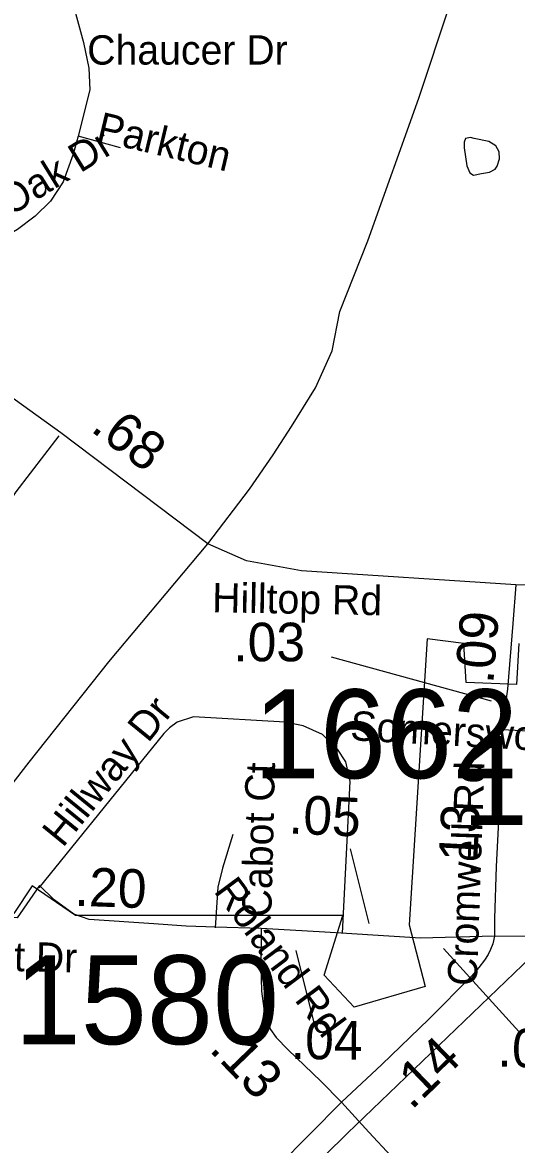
# Model space of a CAD drawing. Extents: x 1662474 to 1856135, y 779280 to 917889.
# Drawn here: x 1738675 to 1740276, y 830402 to 834037 of the extents above; entities that cross this region are included whole.
import ezdxf

# ---------------------------------------------------------------- set-up
doc = ezdxf.new("R2010")
doc.units = 0
for name, color, linetype in [('Cogo Default Point CELL', 7, 'Continuous'), ('Exist Boundary Political City Limit New', 7, 'Continuous'), ('Exist Hydrographic Pond Under 1500 Sq Ft', 7, 'Continuous'), ('Exist Railroad Mainline', 7, 'Continuous'), ('Exist Road Non-System Type 51', 7, 'Continuous'), ('Exist Road Non-System Type 51 Label', 7, 'Continuous'), ('Exist Road Secondary Mileage Tenths English Label', 7, 'Continuous'), ('Exist Road Secondary Type 51 Attributed', 7, 'Continuous'), ('Exist Road Secondary Type 51 Label', 7, 'Continuous'), ('Exist Utilities Electrical Transmission Line', 7, 'Continuous'), ('Map Preparation Boundary City Limit Buffer Line', 7, 'Continuous'), ('Prop DGN Element Guardrail', 7, 'Continuous')]:
    doc.layers.add(name, color=color, linetype=linetype)

msp = doc.modelspace()

# ---------------------------------------------------------------- linework, layer by layer
at = {"layer": 'Exist Boundary Political City Limit New'}
msp.add_lwpolyline([(1740283, 832024.8), (1740275.5, 831891.4), (1740112.8, 831898.8), (1740105.4, 832024.8), (1739987, 832039.6), (1739927.8, 831113.5), (1739979.6, 830913.4), (1739750.2, 830846.8), (1739653.1, 830949.9), (1739713.2, 831143.1), (1738847.5, 831143.1), (1738706.9, 831239.4), (1738647.8, 831150.5)], dxfattribs=at)
at = {"layer": 'Exist Hydrographic Pond Under 1500 Sq Ft'}
msp.add_lwpolyline([(1740186.2, 833650.8), (1740139.1, 833661), (1740126.4, 833663.5), (1740111.2, 833661), (1740106.1, 833648.3), (1740106.1, 833630.5), (1740115, 833572), (1740125.1, 833549.1), (1740136.6, 833541.5), (1740162, 833547.8), (1740188.7, 833551.7), (1740206.5, 833561.8), (1740212.9, 833570.7), (1740220.5, 833594.9), (1740219.3, 833617.8), (1740209.1, 833636.8), (1740186.2, 833650.8)], dxfattribs=at)
at = {"layer": 'Exist Railroad Mainline'}
msp.add_lwpolyline([(1737451.4, 830093), (1737727, 830433.5), (1737840.2, 830570), (1738058, 830851.8), (1738293.1, 831131.7), (1738462.4, 831340.9), (1738578.2, 831487.8), (1738696.6, 831639.9), (1738955, 831965.5), (1739276.1, 832347.6), (1739411.4, 832524.7), (1739487.8, 832635.4), (1739547.4, 832727.9), (1739624.3, 832853.2), (1739678.3, 832972.4), (1739703.8, 833099.8), (1739794.3, 833329.1), (1739959.6, 833791.3), (1740059, 834090.5), (1740154, 834367.5), (1740269.8, 834706.5), (1740387.7, 835051.2)], dxfattribs=at)
at = {"layer": 'Exist Road Non-System Type 51'}
msp.add_line((1738993.4, 833630.9), (1738855.6, 833668.4), dxfattribs=at)
for points in [[(1738831.2, 834127.1), (1738873.2, 833971.5), (1738890.9, 833888.9), (1738893.4, 833818.8), (1738855.6, 833668.4)], [(1738855.6, 833668.4), (1738839.6, 833610.4), (1738807.1, 833520.4), (1738766.4, 833457.9), (1738716.2, 833409), (1738659.6, 833366), (1738567.8, 833312.7), (1738467.8, 833269.9), (1738398.6, 833249.4), (1738332.6, 833238.9), (1738252.8, 833231.9), (1738179.9, 833237.4), (1737849.9, 833280.7)], [(1738793.4, 832698), (1738654.1, 832515.6), (1738581.1, 832407.2), (1738527.1, 832345.2), (1738494.8, 832311.2), (1738458, 832286.8), (1738415, 832266.8), (1738355.4, 832245.2), (1738186.4, 832216.9), (1737628.1, 832141.1)], [(1739712.4, 831086.2), (1739737.5, 831577.6), (1739723.4, 831640.9), (1739696.1, 831682.5), (1739647.8, 831730.4), (1739584.8, 831757.6), (1739526.5, 831770.2), (1739229.1, 831787), (1739176.6, 831769.9), (1739151.4, 831751.9), (1739133.1, 831733.5), (1738728.1, 831233.5)], [(1739357.2, 831406.2), (1739323.4, 831296.5), (1739307.9, 831235.9), (1739300, 831104.1)]]:
    msp.add_lwpolyline(points, dxfattribs=at)
at = {"layer": 'Exist Road Secondary Mileage Tenths English Label'}
msp.add_line((1740195.3, 831837.4), (1739677, 831981), dxfattribs=at)
for points in [[(1739737.3, 831359.6), (1739797.8, 831117.6)], [(1739619.9, 830796.3), (1739561.6, 831029.8)], [(1740284, 830768), (1740039.6, 831036.2)]]:
    msp.add_lwpolyline(points, dxfattribs=at)
at = {"layer": 'Exist Road Secondary Type 51 Attributed'}
for points in [[(1740273.3, 832215.3), (1739579.3, 832259.7), (1739400.7, 832292.6), (1739276.1, 832347.6), (1738799.2, 832707.3), (1738598.1, 832852.3), (1738472.4, 832945.6), (1738434.4, 832963.8), (1738394.6, 832985.4), (1738344.5, 833005.2), (1738300.1, 833018.6), (1737550.3, 833114.1), (1737094, 833168.8), (1736907.4, 833217)], [(1740273.3, 832215.3), (1740264.5, 832089.4), (1740247.1, 831876.7), (1740228.3, 831745.6)], [(1741031.1, 832178.4), (1740964.8, 832197.5), (1740882.5, 832205.1), (1740741.9, 832207.9), (1740609.8, 832211.7), (1740412.8, 832212.2), (1740273.3, 832215.3)], [(1740228.3, 831745.6), (1740222.3, 831534), (1740210.2, 831302.1), (1740204.8, 831134.1), (1740204.6, 831076.6)], [(1741015.4, 831706.8), (1740911, 831713.6), (1740789.1, 831720.6), (1740550.9, 831728.7), (1740228.3, 831745.6)], [(1738730.9, 831240.8), (1738657.8, 831136.5), (1738603, 831139.4), (1738482.6, 831144), (1738458.4, 831139.9), (1738431.1, 831131.3), (1738409.2, 831120)], [(1739448.4, 831101.1), (1739300.8, 831105.4), (1739205.8, 831109.1), (1739101.1, 831117), (1738892, 831131.1), (1738841.8, 831148.3), (1738778, 831194.2), (1738730.9, 831240.8)], [(1739448.4, 831101.1), (1739447.2, 830983.4), (1739450, 830898.4), (1739457.2, 830842.2), (1739467.3, 830803.3), (1739478.9, 830774.5), (1739497.6, 830748.5), (1739536.5, 830708.2), (1739642, 830606.5), (1739708.5, 830538.5)], [(1740204.6, 831076.6), (1739964.7, 831069.7), (1739725.1, 831085.1), (1739655.3, 831089.5), (1739448.4, 831101.1)], [(1740204.6, 831076.6), (1740199.4, 831052.3), (1740191.7, 831033.5), (1740183.9, 831017), (1740172.3, 830999.4), (1740154.1, 830975), (1740131.7, 830948.2), (1739992.3, 830807.4), (1739839.9, 830660.6), (1739708.5, 830538.5)], [(1741027, 831000.6), (1741008.6, 831012), (1740983.4, 831022.1), (1740929, 831039.7), (1740809, 831052.7), (1740635, 831068.3), (1740428.8, 831074.1), (1740204.6, 831076.6)], [(1739708.5, 830538.5), (1739504, 830331.6), (1739363.5, 830198.5), (1739200.7, 830040.8), (1739067.6, 829907.7), (1739033.1, 829874.2)], [(1739708.5, 830538.5), (1739797.2, 830441.3), (1739942.7, 830286.4), (1740108.5, 830115.7), (1740227.1, 829983.4), (1740315.4, 829891.4)]]:
    msp.add_lwpolyline(points, dxfattribs=at)
at = {"layer": 'Exist Utilities Electrical Transmission Line'}
msp.add_lwpolyline([(1730565.2, 821935.3), (1730637, 821989.3), (1731180, 822419.9), (1731704.9, 822836.6), (1732118.8, 823166.5), (1732325.1, 823350.4), (1732855.2, 823875.1), (1733306.3, 824300.7), (1733716.8, 824700.5), (1734297.2, 825244.8), (1734891.9, 825804.6), (1735565.4, 826444), (1736170.1, 827026), (1736714.2, 827536.6), (1737159, 827958.1), (1737697.3, 828480.8), (1738178.6, 828946), (1738682.2, 829427), (1739214.1, 829931.6), (1739728.1, 830438.6), (1740322.8, 831008.6)], dxfattribs=at)
at = {"layer": 'Map Preparation Boundary City Limit Buffer Line'}
msp.add_lwpolyline([(1740283, 832024.8), (1740275.5, 831891.4), (1740112.8, 831898.8), (1740105.4, 832024.8), (1739987, 832039.6), (1739927.8, 831113.5), (1739979.6, 830913.4), (1739750.2, 830846.8), (1739653.1, 830949.9), (1739713.2, 831143.1), (1738847.5, 831143.1), (1738706.9, 831239.4), (1738647.8, 831150.5)], dxfattribs=at)

# ---------------------------------------------------------------- texts
at = {"layer": 'Cogo Default Point CELL'}
for s, p in [('1662', (1739424.6, 831588.2)), ('1661', (1740099.1, 831436.8)), ('1580', (1738650, 830726.7))]:
    msp.add_text(s, height=288, dxfattribs=at).set_placement(p)
at = {"layer": 'Exist Road Non-System Type 51 Label'}
msp.add_text('Chaucer Dr', height=95, dxfattribs=at).set_placement((1738885.1, 833900.1))
for s, rotation, p in [('Parkton', 346.5998, (1738911.4, 833654.9)), ('West Oak Dr', 31.6227, (1738357.7, 833236.6)), ('Hillway Dr', 50.8464, (1738806, 831360.8)), ('Cabot Ct', 88.6036, (1739481.5, 831136.8))]:
    msp.add_text(s, height=95, rotation=rotation, dxfattribs=at).set_placement(p)
at = {"layer": 'Exist Road Secondary Mileage Tenths English Label'}
for s, rotation, p in [('.09', 85.3208, (1740200.4, 831892.4)), ('.03', 0.0041, (1739358.6, 831967.1)), ('.05', 357.4279, (1739536.7, 831409.4)), ('.20', 357.9692, (1738843, 831175.4)), ('.04', 359.5175, (1739544.3, 830678.6)), ('.03', 358.4841, (1740213.4, 830654.2)), ('.14', 43.9314, (1739935.8, 830511.1))]:
    msp.add_text(s, height=125, rotation=rotation, dxfattribs=at).set_placement(p)
at = {"layer": 'Exist Road Secondary Type 51 Label'}
for s, rotation, p in [('Hilltop Rd', 358.9746, (1739289.2, 832126)), ('Somersworth Dr', 356.8168, (1739736, 831711.7)), ('Cromwell Rd', 88.0265, (1740147.3, 830914.4)), ('Roland Rd', 306.6415, (1739292.9, 831222.1)), ('Cabot Dr', 358.7264, (1738343.7, 830970.3))]:
    msp.add_text(s, height=95, rotation=rotation, dxfattribs=at).set_placement(p)
at = {"layer": 'Prop DGN Element Guardrail'}
for s, rotation, p in [('.68', 322.9754, (1738892.4, 832715.3)), ('.13', 87.0134, (1740145.9, 831269.1)), ('.13', 313.9708, (1739277.2, 830707))]:
    msp.add_text(s, height=125, rotation=rotation, dxfattribs=at).set_placement(p)

doc.saveas('drawing.dxf')
